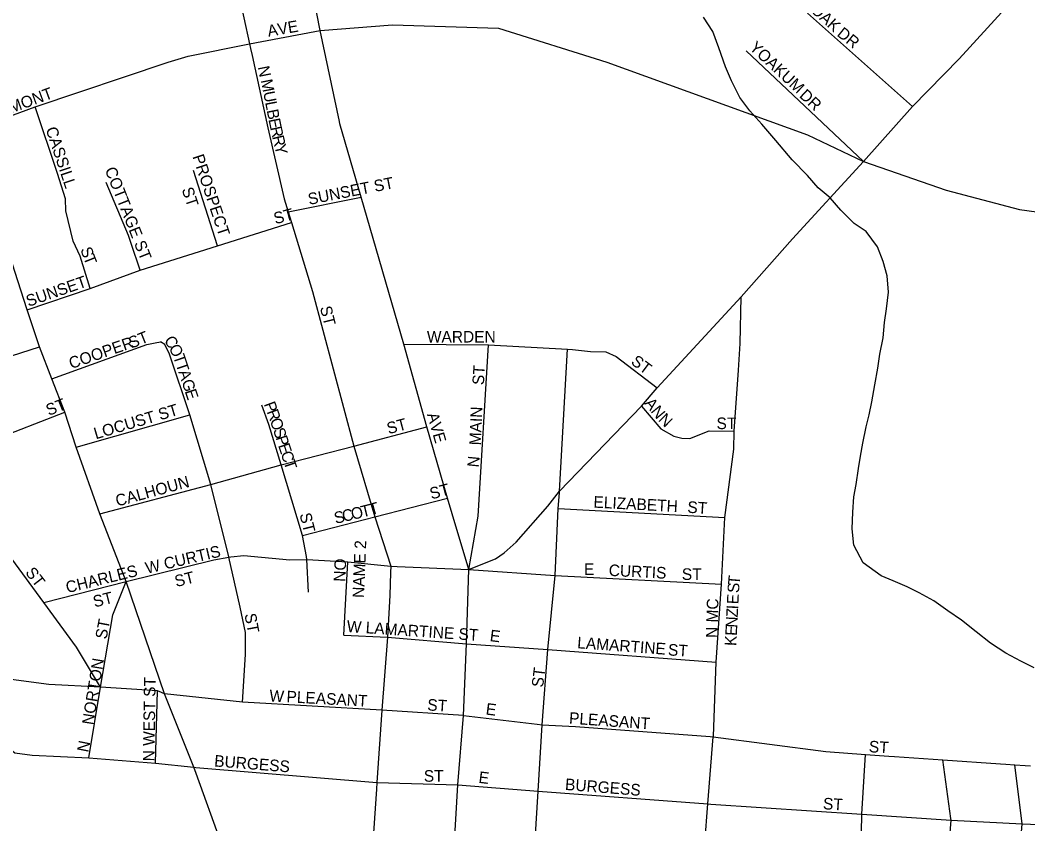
# Model space of a CAD drawing. Extents: x 1759416 to 2214760, y 252598 to 1116833.
# Drawn here: x 1970766 to 1975114, y 873126 to 876596 of the extents above; entities that cross this region are included whole.
import ezdxf

# ---------------------------------------------------------------- set-up
doc = ezdxf.new("R2010")
doc.units = 0
for name, color, linetype in [('GM_P_County_Alignment', 7, 'Continuous'), ('GM_X_City_Street', 7, 'Continuous'), ('GM_X_City_Street_Text', 7, 'Continuous'), ('GM_X_Minor_River', 7, 'Continuous'), ('GM_X_State_Route', 7, 'Continuous')]:
    doc.layers.add(name, color=color, linetype=linetype)

msp = doc.modelspace()

# ---------------------------------------------------------------- linework, layer by layer
at = {"layer": 'GM_P_County_Alignment'}
msp.add_lwpolyline([(1972061, 876551.4), (1972373.2, 876575.1), (1972829.4, 876560.7), (1973297.5, 876414), (1974163.7, 876100.8), (1974404.2, 875985.4), (1974761.8, 875861.9), (1975077.9, 875777.5), (1975652.2, 875698.8), (1976912.4, 875704.7)], dxfattribs=at)
at = {"layer": 'GM_X_City_Street'}
for points in [[(1972143.6, 876157.4), (1972061, 876551.4), (1972005.2, 876831.8), (1971949.5, 877110.3), (1971945.5, 877129.4), (1971937.3, 877168.6), (1971780.3, 877921.5), (1971765.6, 877993.3), (1971751.7, 878271.1), (1971719.3, 878400.8), (1971710.2, 878450.6)], [(1971444.1, 878161.4), (1971487.1, 877966), (1971493.5, 877925.1), (1971584.4, 877346.7), (1971621.7, 877109), (1971633.2, 877056.2), (1971755.7, 876492.9), (1971760.1, 876472.7)], [(1974162.9, 876626.2), (1974615.4, 876222.9)], [(1970526.4, 876109.3), (1970830.6, 876221.6), (1971404.4, 876413.8), (1971490.5, 876439.8), (1971755.7, 876492.9), (1971808.7, 876503.6), (1972061, 876551.4)], [(1971760.1, 876472.7), (1971766.6, 876443), (1971834.5, 876130.4), (1971905.3, 875824.2), (1971922.6, 875767.3), (1971936.3, 875722.2), (1972027.3, 875423.5), (1972205.3, 874755.6), (1972296.8, 874451.3), (1972365.3, 874237.7), (1972364.4, 874210.6)], [(1973898.5, 876463.5), (1974404.2, 875985.4)], [(1971068, 875437.2), (1971024.7, 875576.6), (1970994.2, 875642), (1970963.6, 875772.3), (1970961.4, 875824.7), (1970926.6, 875933.7), (1970830.6, 876221.6)], [(1972629.8, 874464.5), (1972609.5, 874532.4), (1972520.9, 874839.1), (1972421.1, 875196.3), (1972237.3, 875831), (1972145.5, 876148.3), (1972143.6, 876157.4)], [(1971617.8, 875621.2), (1971513.9, 875946)], [(1971244.9, 875631.2), (1971233, 875666.2), (1971137.3, 875895.3)], [(1971922.6, 875767.3), (1972237.3, 875831)], [(1970795.7, 875345.3), (1971068, 875437.2), (1971284.5, 875515.6), (1971617.8, 875621.2), (1971936.3, 875722.2)], [(1971284.5, 875515.6), (1971244.9, 875631.2)], [(1971112.1, 873715.4), (1971009, 873888.8), (1970867.7, 874081.4), (1970575, 874479.8), (1970410, 874690.2), (1970174.3, 874928.2), (1970170.4, 874939.1), (1970066.4, 875237.3), (1969956.8, 875551.3)], [(1973865.2, 875084.7), (1973873.1, 875200.1), (1973876.8, 875401.5)], [(1969941.2, 874847.8), (1970170.4, 874939.1), (1970529.6, 875082.3), (1970849.3, 875185.5)], [(1970902.2, 875047), (1971313.2, 875194.8), (1971348.5, 875203.1), (1971371.7, 875207.1)], [(1971666.1, 874278.6), (1971588.4, 874591.3), (1971497.6, 874892.1), (1971410.6, 875153.4), (1971389.9, 875194.8), (1971371.7, 875207.1)], [(1972421.1, 875196.3), (1972786.1, 875193.6), (1973127.5, 875175.7), (1973149.4, 875173.3)], [(1972701.5, 874223.3), (1972742.2, 874453.9), (1972786.1, 875193.6)], [(1973092.4, 874555), (1973092.9, 874561.7), (1973127.5, 875175.7)], [(1973149.4, 875173.3), (1973226.6, 875165), (1973292.9, 875163.8), (1973337.5, 875142.8), (1973515, 875007.5)], [(1973756.8, 873503.8), (1973769.5, 873824.1), (1973791.8, 874160.6), (1973806.6, 874447.6), (1973845.4, 874743.7), (1973847.3, 874821.3), (1973865.2, 875084.7)], [(1971891.6, 874675.5), (1971839.4, 874849.1), (1971808.5, 874933.7)], [(1973446.4, 874928.5), (1973530.4, 874831.6), (1973587, 874799.7), (1973620.1, 874790.2), (1973655.2, 874789.9), (1973739.3, 874822.1), (1973847.3, 874821.3)], [(1970410, 874690.2), (1970638.9, 874779), (1970958.7, 874902.8)], [(1971007.6, 874751.9), (1971497.6, 874892.1)], [(1971109.7, 874464.6), (1971588.4, 874591.3), (1971891.6, 874675.5), (1972205.3, 874755.6), (1972520.9, 874839.1)], [(1972000.8, 874279.8), (1971984.2, 874370.3), (1971891.6, 874675.5)], [(1971984.2, 874370.3), (1972296.8, 874451.3), (1972609.5, 874532.4)], [(1972956.9, 872539.2), (1972980.9, 872936.8), (1973000.8, 873267.3), (1973018, 873553.3), (1973043.3, 873878), (1973074.6, 874197.6), (1973087.2, 874486.9), (1973092.4, 874555)], [(1973087.2, 874486.9), (1973806.6, 874447.6)], [(1972701.5, 874223.3), (1972629.8, 874464.5)], [(1971223.7, 874171.5), (1971601, 874265), (1971666.3, 874277.6), (1971674.5, 874278.4)], [(1971725.3, 873650.3), (1971737.9, 873856.6), (1971737.9, 873951.3), (1971714.8, 874060.8), (1971666.3, 874277.6), (1971666.1, 874278.6)], [(1971674.5, 874278.4), (1971731.6, 874283.9), (1971929.5, 874265), (1972003.2, 874267.1), (1972180, 874256.6), (1972365.3, 874237.7), (1972392.9, 874236.5)], [(1972009.5, 874126.1), (1972003.2, 874267.1), (1972000.8, 874279.8)], [(1972162.5, 873940.3), (1972180, 874256.6)], [(1972364.4, 874210.6), (1972361.1, 874111.3), (1972350.4, 873931.8), (1972326.4, 873616), (1972305.5, 873304.1), (1972303.5, 873275.2)], [(1972392.9, 874236.5), (1972701.5, 874223.3)], [(1972701.5, 874223.3), (1973074.6, 874197.6), (1973791.8, 874160.6)], [(1970867.7, 874081.4), (1971223.7, 874171.5)], [(1971112.1, 873715.4), (1971166.2, 874027.4), (1971223.7, 874171.5)], [(1972162.5, 873940.3), (1972350.4, 873931.8), (1972692.3, 873903)], [(1972692.3, 873903), (1973043.3, 873878), (1973769.5, 873824.1)], [(1971366.4, 873697.1), (1971358.5, 873700.5), (1971112.1, 873715.4), (1970889.9, 873726.7), (1970705.7, 873751.6), (1970671.1, 873744.7), (1970588, 873707.3), (1970551.9, 873668.5)], [(1971062.9, 873411.1), (1971112.1, 873715.4)], [(1971350, 873387.5), (1971358.5, 873700.5)], [(1972678.3, 873593.3), (1972326.4, 873616), (1971725.3, 873650.3), (1971388.5, 873687.6), (1971366.4, 873697.1)], [(1970551.9, 873668.5), (1970590.7, 873649.1), (1970678, 873514.7), (1970719.5, 873451), (1970743.6, 873432.5), (1970818.6, 873421.8), (1971062.9, 873411.1), (1971350, 873387.5), (1971516.1, 873369.9), (1971524.3, 873369.3)], [(1972678.3, 873593.3), (1972996.7, 873555.8)], [(1972996.7, 873555.8), (1973018, 873553.3), (1973162.6, 873546.3), (1973742.6, 873502.1)], [(1973706.6, 872871.7), (1973733.6, 873211.7), (1973756.7, 873501), (1973756.8, 873503.8)], [(1973742.6, 873502.1), (1973756.7, 873501), (1974241.9, 873437.6), (1974412.9, 873425.6), (1974514.3, 873418.5), (1974539, 873416.8)], [(1974396.8, 873165.5), (1974396.8, 873166.9), (1974412.9, 873425.6)], [(1974539, 873416.8), (1974746.7, 873402.3), (1974995.1, 873384.9), (1975018.7, 873383.3)], [(1974781.2, 873148.9), (1974746.7, 873402.3)], [(1971524.3, 873369.3), (1972305.5, 873304.1), (1972653.9, 873293.6)], [(1975018.7, 873383.3), (1975058, 873380.5), (1975102, 873377.5), (1975125.3, 873375.8)], [(1975064.1, 872822.6), (1975064.5, 872829.2), (1975089.4, 873125.5), (1975058, 873380.5)], [(1972303.5, 873275.2), (1972284.6, 873002.6), (1972264.6, 872562.8), (1972231.3, 872236.3)], [(1972653.9, 873293.6), (1973000.8, 873267.3), (1973733.6, 873211.7), (1973745.3, 873210.8), (1974396.8, 873166.9), (1974782.2, 873141), (1975089.4, 873125.5), (1975417.8, 873112), (1975839.6, 873080.4), (1976159.7, 873063.7), (1976336.4, 873057.1)], [(1974366.1, 872071.6), (1974383.9, 872423.6), (1974391.3, 872858.8), (1974396.8, 873165.5)], [(1974699.1, 871719.6), (1974717.2, 872060.4), (1974724.7, 872201.7), (1974759.3, 872851.9), (1974782.2, 873141), (1974781.2, 873148.9)]]:
    msp.add_lwpolyline(points, dxfattribs=at)
at = {"layer": 'GM_X_Minor_River'}
msp.add_lwpolyline([(1975140.6, 873799.1), (1975082.7, 873827.5), (1975018.9, 873861.9), (1974953.1, 873906.4), (1974891.3, 873954.9), (1974827.6, 874005.4), (1974767.8, 874045.8), (1974708, 874088.3), (1974644.2, 874122.7), (1974592.3, 874149.1), (1974532.4, 874175.5), (1974480.5, 874195.9), (1974402.8, 874252.5), (1974363.2, 874328.8), (1974355.6, 874399), (1974358.1, 874471.1), (1974362.5, 874537.2), (1974372.9, 874591.2), (1974383.3, 874659.2), (1974391.7, 874713.3), (1974402, 874769.3), (1974416.5, 874839.3), (1974428.8, 874891.3), (1974441.2, 874947.3), (1974453.7, 875021.4), (1974466.1, 875093.4), (1974474.5, 875153.4), (1974489, 875223.5), (1974495.4, 875289.5), (1974503.8, 875349.6), (1974512.3, 875421.6), (1974506.7, 875491.8), (1974489.1, 875554), (1974465.5, 875616.2), (1974415.8, 875682.7), (1974364, 875717), (1974306.3, 875775.5), (1974260.6, 875827.9), (1974208.8, 875872.3), (1974163.1, 875924.7), (1974097.5, 875993.2), (1974025.9, 876075.8), (1973966.3, 876146.2), (1973914.6, 876204.7), (1973871, 876261), (1973835.4, 876333.4), (1973809.7, 876393.6), (1973780.2, 876475.9), (1973754.7, 876546.2), (1973715, 876608.6)], dxfattribs=at)
at = {"layer": 'GM_X_State_Route'}
for points in [[(1973876.8, 875401.5), (1974098.5, 875650.9), (1974404.2, 875985.4), (1974615.4, 876222.9), (1974817.4, 876428.6), (1975321.1, 876981.1)], [(1971526, 873342.4), (1971516.1, 873369.9), (1971388.5, 873687.6), (1971223.7, 874171.5), (1971109.7, 874464.6), (1971007.6, 874751.9), (1970958.7, 874902.8), (1970902.2, 875047), (1970849.3, 875185.5), (1970795.7, 875345.3), (1970743.4, 875511.1), (1970645.3, 875814.3), (1970526.4, 876109.3)], [(1972805.2, 874265.1), (1972817, 874269.8), (1972854.3, 874295.7), (1972906.1, 874341.7), (1973043.3, 874497), (1973092.9, 874561.7), (1973446.4, 874928.5), (1973515, 875007.5), (1973876.8, 875401.5)], [(1972570.9, 871987.4), (1972578.6, 872211), (1972606, 872535.3), (1972635.3, 872973), (1972653.9, 873293.6), (1972678.3, 873593.3), (1972692.3, 873903), (1972701.5, 874223.3), (1972805.2, 874265.1)], [(1971633.7, 872993.4), (1971634, 873043.5), (1971526, 873342.4)]]:
    msp.add_lwpolyline(points, dxfattribs=at)

# ---------------------------------------------------------------- texts
at = {"layer": 'GM_X_City_Street_Text'}
for s, rotation, p in [('OAK', 317.7303, (1974172.7, 876635.8)), ('AVE', 9.7774, (1971837.2, 876523.7)), ('DR', 321.3366, (1974286.7, 876530.6)), ('YOAKUM', 316.9296, (1973908.8, 876472.9)), ('N', 281.3015, (1971790.8, 876393.1)), ('M', 281.0885, (1971804, 876335.9)), ('BELMONT', 20.0578, (1970608.1, 876149.3)), ('DR', 317.1199, (1974124.4, 876266.1)), ('U', 281.0614, (1971814.2, 876284)), ('L', 281.0974, (1971822.6, 876240.8)), ('B', 281.0718, (1971829.4, 876206.3)), ('E', 281.5063, (1971837.1, 876167)), ('CASSILL', 288.435, (1970875.4, 876125.7)), ('R', 282.8035, (1971844.4, 876131.4)), ('R', 283.1239, (1971853.2, 876092.5)), ('Y', 283.1283, (1971862.2, 876053.9)), ('PROSPECT', 288.434, (1971508.9, 876007)), ('COTTAGE ST', 291.672, (1971130.4, 875950.2)), ('SUNSET ST', 11.1547, (1972013, 875797.7)), ('ST', 288.4393, (1971462.5, 875865.4)), ('ST', 14.9378, (1971867.2, 875714)), ('S', 289.584, (1971025, 875606.4)), ('T', 291.4944, (1971037.4, 875571.5)), ('SUNSET', 19.1359, (1970801.7, 875357.4)), ('ST', 284.0395, (1972059.1, 875355.1)), ('ST', 21.7914, (1971245.7, 875176.8)), ('WARDEN', 0, (1972520.8, 875203.8)), ('COOPER', 19.0906, (1970986.5, 875088.9)), ('C', 303.2927, (1971384.6, 875212.9)), ('O', 297.5916, (1971405.6, 875181)), ('T', 288.9793, (1971425.2, 875143.8)), ('T', 288.4263, (1971436.6, 875110.7)), ('ST', 323.1243, (1973397.6, 875114)), ('ST', 86.4254, (1972766.6, 875019)), ('A', 288.4413, (1971447.8, 875077.2)), ('G', 288.4413, (1971461.7, 875035.5)), ('E', 288.4336, (1971475.6, 874993.7)), ('ST', 21.8039, (1970889.3, 874886.4)), ('P', 290.1979, (1971816.8, 874938.1)), ('A', 309.2094, (1973456.8, 874940.4)), ('LOCUST ST', 16.477, (1971092.5, 874785.5)), ('R', 290.1325, (1971829, 874905.1)), ('MAIN', 87.5601, (1972753.4, 874759.2)), ('N', 309.1956, (1973484.6, 874906.4)), ('O', 288.8703, (1971842.5, 874868.2)), ('ST', 14.9378, (1972355.5, 874807.6)), ('AVE', 285.9423, (1972521, 874893.4)), ('N', 315.78, (1973516.6, 874867.6)), ('ST', 0, (1973770.4, 874829.9)), ('S', 288.1153, (1971856.7, 874826.7)), ('P', 288.0548, (1971867.6, 874793.3)), ('E', 288.0548, (1971878.5, 874759.8)), ('C', 288.0509, (1971889.4, 874726.3)), ('T', 288.0694, (1971901.7, 874688.7)), ('N', 84.2916, (1972744.6, 874663)), ('CALHOUN', 15.2568, (1971185.1, 874495.1)), ('ST', 14.9378, (1972540.4, 874525.9)), ('T', 15.816, (1972279, 874456.8)), ('ELIZABETH', 356.9889, (1973238.5, 874491)), ('ST', 356.4254, (1973643.4, 874469)), ('S', 13.4532, (1972127, 874420.4)), ('C', 13.4546, (1972161.3, 874428.6)), ('O', 13.4553, (1972199.8, 874437.8)), ('T', 13.4536, (1972242.6, 874448.1)), ('ST', 284.0427, (1971971.1, 874461.9)), ('NAME 2', 87.7106, (1972249.7, 874100.2)), ('W CURTIS', 13.1903, (1971313, 874204.8)), ('NO', 87.1392, (1972168.2, 874169.7)), ('ST', 307.5735, (1970785.8, 874210.2)), ('CHARLES', 13.8151, (1970969.7, 874121.2)), ('ST', 14.0266, (1971439.3, 874147.7)), ('E', 0, (1973198.4, 874200.7)), ('CURTIS', 357.0907, (1973304.5, 874196.3)), ('ST', 0, (1973620.8, 874178.7)), ('T', 85.1592, (1973869.5, 874155.8)), ('ST', 14.0298, (1971087.4, 874059.7)), ('S', 86.3913, (1973867.3, 874121)), ('N MC', 88.3643, (1973774.2, 873927.5)), ('E', 86.9929, (1973864.7, 874072.8)), ('Z', 87.126, (1973861.8, 874015.7)), ('I', 87.1401, (1973863.6, 874050.8)), ('ST', 79.3721, (1971138.7, 873920.2)), ('ST', 280.6279, (1971733.6, 874030.2)), ('W LAMARTINE ST', 356.1199, (1972174, 873954.2)), ('N', 87.1354, (1973859.6, 873971.7)), ('E', 352.8783, (1972790.3, 873914.6)), ('E', 87.1508, (1973857.9, 873936.6)), ('LAMARTINE', 355.8146, (1973168.3, 873883.8)), ('K', 87.1354, (1973855.7, 873892.6)), ('ST', 356.4262, (1973559.8, 873853)), ('NORTON', 80.6779, (1971081.5, 873550.4)), ('ST', 82.8783, (1973021.8, 873712.8)), ('N WEST ST', 89.1935, (1971345.4, 873395)), ('W', 355.6039, (1971839.5, 873655)), ('PLEASANT', 356.7743, (1971914.1, 873650.7)), ('ST', 356.4262, (1972521.4, 873615.4)), ('E', 352.8783, (1972772.8, 873597.8)), ('PLEASANT', 355.971, (1973133, 873558.2)), ('N', 78.6943, (1971059.6, 873431.9)), ('ST', 356.4118, (1974426.6, 873435)), ('BURGESS', 355.4612, (1971601.9, 873373.5)), ('ST', 0, (1972507.6, 873307.5)), ('E', 352.8783, (1972742, 873303)), ('BURGESS', 355.4647, (1973115.5, 873272.2)), ('ST', 356.4262, (1974228.6, 873188.7))]:
    msp.add_text(s, height=50, rotation=rotation, dxfattribs=at).set_placement(p)

doc.saveas('drawing.dxf')
